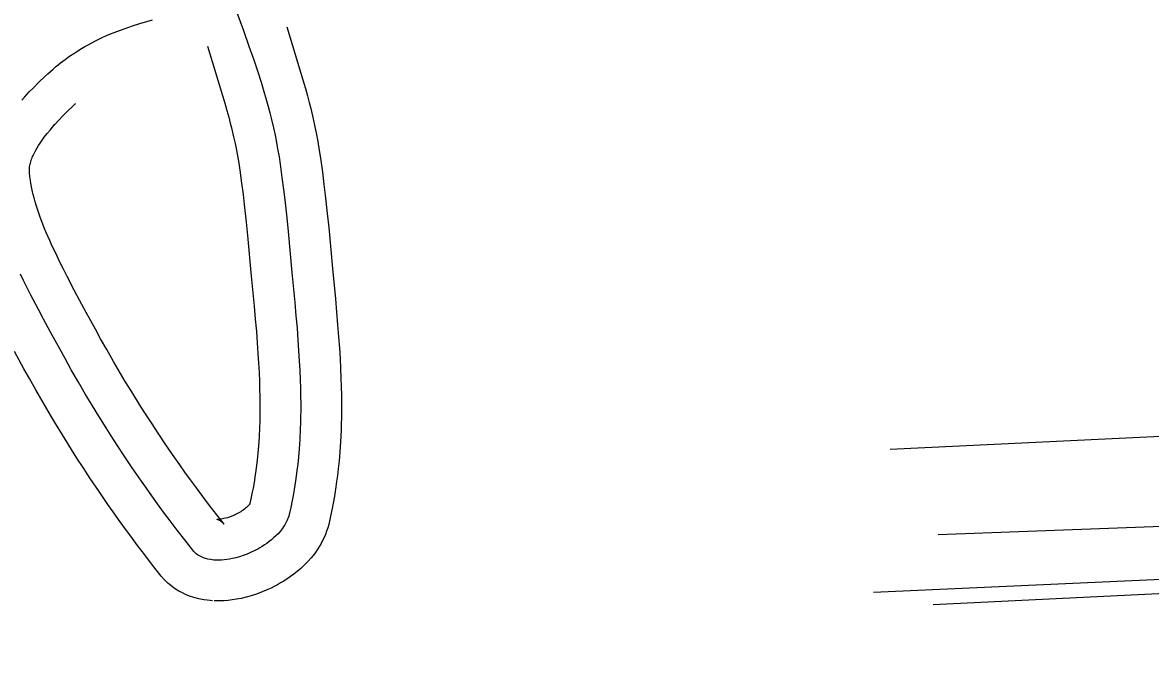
# Model space of a CAD drawing. Extents: x 3313442 to 3351311, y 721974 to 747360.
# Drawn here: x 3324939.9 to 3325354.8, y 731164.6 to 731395.7 of the extents above; entities that cross this region are included whole.
import ezdxf

# ---------------------------------------------------------------- set-up
doc = ezdxf.new("R2010")
doc.units = 0
doc.layers.add('V-RAIL-TRAK', color=7, linetype='Continuous')
doc.layers.add('V-ROAD-CNTR', color=7, linetype='Continuous')

msp = doc.modelspace()

# ---------------------------------------------------------------- linework, layer by layer
at = {"layer": 'V-RAIL-TRAK'}
for points in [[(3326246.26, 731239.76), (3326171.27, 731255.12), (3326137.81, 731261.42), (3326109.2, 731265.31), (3326078.56, 731271.21), (3326043.51, 731272.26), (3325780.13, 731261.78), (3325363.73, 731243.75), (3325259.02, 731238.84)], [(3325276.73, 731207.52), (3325685.5, 731222.69), (3326161.1, 731244.62), (3326186.87, 731244.74), (3326232.01, 731240.92), (3326246.26, 731239.76)], [(3326591.85, 731242.59), (3326578.75, 731242.01), (3326503.49, 731239.75), (3326378.65, 731234.34), (3326328.81, 731231.31), (3326170.87, 731221.71), (3325548.67, 731195.07), (3325274.84, 731181.73)]]:
    msp.add_lwpolyline(points, dxfattribs=at)
at = {"layer": 'V-ROAD-CNTR'}
for points in [[(3324940.61, 731368.27), (3324942.41, 731370.22), (3324943.8, 731371.67), (3324945.94, 731373.81), (3324948.13, 731375.92), (3324949.17, 731376.88), (3324950.17, 731377.79), (3324951.15, 731378.64), (3324952.09, 731379.44), (3324953.01, 731380.19), (3324953.9, 731380.9), (3324955.62, 731382.21), (3324957.24, 731383.38), (3324958.77, 731384.41), (3324960.2, 731385.34), (3324961.55, 731386.17), (3324962.83, 731386.92), (3324964.03, 731387.6), (3324965.16, 731388.21), (3324967.3, 731389.29), (3324969.19, 731390.19), (3324970.86, 731390.93), (3324972.33, 731391.55), (3324973.64, 731392.08), (3324975.94, 731392.96), (3324977.7, 731393.59), (3324980.37, 731394.49), (3324983.1, 731395.35), (3324987.78, 731396.76)], [(3325018.73, 731399.37), (3325021.15, 731392.84), (3325023.21, 731387.11), (3325024.96, 731382.09), (3325026.42, 731377.68), (3325027.66, 731373.82), (3325028.69, 731370.42), (3325029.55, 731367.44), (3325030.27, 731364.83), (3325030.87, 731362.54), (3325031.38, 731360.53), (3325032.21, 731357.01), (3325032.79, 731354.36), (3325033.2, 731352.36), (3325033.76, 731349.36), (3325034.26, 731346.35), (3325034.66, 731343.71), (3325035.36, 731338.75), (3325035.92, 731334.4), (3325036.37, 731330.6), (3325037.1, 731323.93), (3325037.61, 731318.92), (3325039.02, 731303.91), (3325040.05, 731292.83), (3325040.49, 731287.97), (3325040.88, 731283.4), (3325041.21, 731279.12), (3325041.49, 731275.11), (3325041.72, 731271.34), (3325041.9, 731267.81), (3325042.04, 731264.5), (3325042.14, 731261.39), (3325042.2, 731258.48), (3325042.23, 731255.75), (3325042.23, 731253.19), (3325042.2, 731250.79), (3325042.15, 731248.54), (3325042.08, 731246.43), (3325041.9, 731242.48), (3325041.67, 731239.02), (3325041.41, 731235.99), (3325041.14, 731233.35), (3325040.87, 731231.03), (3325040.61, 731229.01), (3325040.36, 731227.24), (3325039.87, 731224.14), (3325039.45, 731221.82), (3325039.12, 731220.08), (3325038.57, 731217.47), (3325037.97, 731214.87), (3325037.82, 731214.28), (3325037.63, 731213.71), (3325037.42, 731213.15), (3325037.18, 731212.6), (3325036.93, 731212.07), (3325036.65, 731211.55), (3325036.36, 731211.04), (3325036.05, 731210.55), (3325035.37, 731209.59), (3325034.65, 731208.69), (3325033.89, 731207.84), (3325033.1, 731207.04), (3325032.29, 731206.28), (3325031.46, 731205.57), (3325030.62, 731204.91), (3325029.78, 731204.29), (3325028.93, 731203.71), (3325028.09, 731203.17), (3325027.26, 731202.67), (3325026.44, 731202.2), (3325025.62, 731201.77), (3325024.83, 731201.37), (3325024.05, 731201.01), (3325022.51, 731200.35), (3325021.06, 731199.8), (3325019.68, 731199.36), (3325018.39, 731198.99), (3325017.19, 731198.7), (3325016.07, 731198.48), (3325015.02, 731198.32), (3325014.06, 731198.21), (3325013.16, 731198.13), (3325012.34, 731198.1), (3325011.57, 731198.1), (3325010.87, 731198.12)], [(3325037.16, 731394.12), (3325043.07, 731374.69), (3325043.98, 731371.52), (3325044.75, 731368.74), (3325045.4, 731366.29), (3325045.95, 731364.09), (3325046.84, 731360.33), (3325047.47, 731357.45), (3325047.92, 731355.24), (3325048.53, 731351.98), (3325049.07, 731348.72), (3325049.5, 731345.89), (3325050.23, 731340.75), (3325050.81, 731336.25), (3325051.28, 731332.3), (3325052.02, 731325.5), (3325052.54, 731320.38), (3325053.95, 731305.31), (3325054.99, 731294.2), (3325055.43, 731289.27), (3325055.83, 731284.62), (3325056.17, 731280.23), (3325056.46, 731276.09), (3325056.7, 731272.19), (3325056.89, 731268.51), (3325057.03, 731265.04), (3325057.13, 731261.78), (3325057.2, 731258.71), (3325057.23, 731255.82), (3325057.23, 731253.1), (3325057.2, 731250.54), (3325057.15, 731248.14), (3325057.07, 731245.84), (3325056.87, 731241.63), (3325056.63, 731237.89), (3325056.35, 731234.6), (3325056.06, 731231.73), (3325055.76, 731229.2), (3325055.47, 731226.98), (3325055.19, 731225), (3325054.66, 731221.65), (3325054.2, 731219.08), (3325053.82, 731217.13), (3325053.22, 731214.26), (3325052.53, 731211.25), (3325052.21, 731210.04), (3325051.79, 731208.75), (3325051.33, 731207.54), (3325050.84, 731206.39), (3325050.31, 731205.29), (3325049.76, 731204.25), (3325049.19, 731203.27), (3325048.53, 731202.23), (3325047.38, 731200.59), (3325046.12, 731199.01), (3325044.83, 731197.57), (3325043.55, 731196.27), (3325042.27, 731195.08), (3325040.98, 731193.98), (3325039.72, 731192.98), (3325038.47, 731192.06), (3325037.23, 731191.21), (3325036.01, 731190.43), (3325034.82, 731189.71), (3325033.65, 731189.05), (3325032.49, 731188.43), (3325031.37, 731187.87), (3325030.19, 731187.32), (3325028.1, 731186.43), (3325026.02, 731185.65), (3325024.05, 731185), (3325022.17, 731184.47), (3325020.38, 731184.05), (3325018.68, 731183.71), (3325017.07, 731183.46), (3325015.53, 731183.28), (3325014.07, 731183.16), (3325012.68, 731183.1), (3325011.37, 731183.1), (3325010.38, 731183.13)], [(3325007.96, 731387.07), (3325014.3, 731366.16), (3325015.11, 731363.36), (3325015.79, 731360.93), (3325016.35, 731358.8), (3325016.81, 731356.98), (3325017.58, 731353.69), (3325018.11, 731351.27), (3325018.47, 731349.49), (3325018.99, 731346.75), (3325019.45, 731343.99), (3325019.82, 731341.53), (3325020.5, 731336.75), (3325021.03, 731332.56), (3325021.47, 731328.9), (3325022.18, 731322.36), (3325022.68, 731317.47), (3325024.08, 731302.51), (3325025.12, 731291.46), (3325025.55, 731286.66), (3325025.93, 731282.19), (3325026.25, 731278.02), (3325026.52, 731274.13), (3325026.75, 731270.5), (3325026.92, 731267.11), (3325027.05, 731263.95), (3325027.14, 731261), (3325027.2, 731258.25), (3325027.23, 731255.68), (3325027.23, 731253.28), (3325027.2, 731251.04), (3325027.16, 731248.94), (3325027.09, 731247.02), (3325026.92, 731243.33), (3325026.71, 731240.15), (3325026.48, 731237.38), (3325026.23, 731234.97), (3325025.99, 731232.87), (3325025.75, 731231.04), (3325025.53, 731229.48), (3325025.07, 731226.64), (3325024.7, 731224.56), (3325024.41, 731223.04), (3325023.92, 731220.68), (3325023.41, 731218.49), (3325023.42, 731218.52), (3325023.47, 731218.66), (3325023.5, 731218.76), (3325023.53, 731218.82), (3325023.55, 731218.85), (3325023.54, 731218.85), (3325023.53, 731218.82), (3325023.56, 731218.87), (3325023.37, 731218.6), (3325023.19, 731218.37), (3325022.95, 731218.1), (3325022.65, 731217.8), (3325022.31, 731217.48), (3325021.93, 731217.16), (3325021.52, 731216.83), (3325021.08, 731216.51), (3325020.63, 731216.2), (3325020.17, 731215.91), (3325019.7, 731215.62), (3325019.23, 731215.36), (3325018.76, 731215.11), (3325018.29, 731214.87), (3325017.91, 731214.69), (3325016.93, 731214.28), (3325016.09, 731213.96), (3325015.32, 731213.71), (3325014.62, 731213.51), (3325014, 731213.36), (3325013.45, 731213.26), (3325012.98, 731213.18), (3325012.59, 731213.14), (3325012.26, 731213.11), (3325011.99, 731213.1), (3325011.78, 731213.1), (3325011.36, 731213.11)], [(3324939.62, 731367.15), (3324940.61, 731368.27)], [(3324951.64, 731358.11), (3324953.34, 731359.95), (3324954.52, 731361.18), (3324956.45, 731363.1), (3324958.43, 731365.02), (3324959.29, 731365.81), (3324959.49, 731365.99)], [(3325011.89, 731213.08), (3325011.52, 731213.11), (3325011.46, 731213.12), (3325011.56, 731213.1), (3325011.45, 731213.12), (3325011.58, 731213.09), (3325011.76, 731213.03), (3325011.97, 731212.94), (3325012.2, 731212.84), (3325012.58, 731212.63), (3325012.83, 731212.48), (3325013.18, 731212.21), (3325013.57, 731211.88), (3325013.89, 731211.57), (3325014.07, 731211.36), (3325011.39, 731214.76), (3325008.71, 731218.23), (3325006.21, 731221.54), (3325003.87, 731224.68), (3325001.68, 731227.67), (3324999.64, 731230.5), (3324997.73, 731233.19), (3324995.97, 731235.7), (3324992.65, 731240.53), (3324989.78, 731244.79), (3324987.3, 731248.55), (3324985.16, 731251.87), (3324983.31, 731254.77), (3324980.09, 731259.93), (3324977.73, 731263.8), (3324976, 731266.69), (3324973.42, 731271.09), (3324970.9, 731275.5), (3324968.65, 731279.5), (3324966.71, 731282.98), (3324963.36, 731289.11), (3324960.9, 731293.7), (3324959.08, 731297.15), (3324956.35, 731302.4), (3324955.01, 731305.03), (3324953.68, 731307.68), (3324952.6, 731309.85), (3324951.62, 731311.88), (3324950.73, 731313.78), (3324949.92, 731315.56), (3324949.19, 731317.23), (3324948.53, 731318.8), (3324947.93, 731320.26), (3324947.41, 731321.58), (3324946.43, 731324.16), (3324945.67, 731326.36), (3324945.06, 731328.25), (3324944.57, 731329.89), (3324944.17, 731331.31), (3324943.86, 731332.52), (3324943.62, 731333.52), (3324943.21, 731335.4), (3324942.97, 731336.72), (3324942.82, 731337.64), (3324942.61, 731339.11), (3324942.47, 731340.43), (3324942.44, 731340.96), (3324942.43, 731341.4), (3324942.45, 731341.83), (3324942.48, 731342.27), (3324942.54, 731342.72), (3324942.62, 731343.17), (3324942.71, 731343.63), (3324942.83, 731344.09), (3324942.96, 731344.56), (3324943.1, 731345.02), (3324943.27, 731345.49), (3324943.45, 731345.97), (3324943.64, 731346.44), (3324943.81, 731346.83), (3324944.3, 731347.86), (3324944.78, 731348.78), (3324945.29, 731349.67), (3324945.81, 731350.54), (3324946.35, 731351.37), (3324946.89, 731352.16), (3324947.43, 731352.92), (3324947.92, 731353.59), (3324949.02, 731355.01), (3324950.02, 731356.23), (3324950.94, 731357.31), (3324951.85, 731358.34)], [(3325010.87, 731198.12), (3325010.23, 731198.16), (3325009.63, 731198.23), (3325009.08, 731198.3), (3325008.08, 731198.5), (3325007.25, 731198.72), (3325006.54, 731198.96), (3325005.95, 731199.2), (3325005.45, 731199.44), (3325005.02, 731199.66), (3325004.32, 731200.11), (3325003.83, 731200.48), (3325003.47, 731200.78), (3325002.97, 731201.26), (3325002.51, 731201.79), (3324999.56, 731205.54), (3324996.8, 731209.12), (3324994.21, 731212.53), (3324991.8, 731215.77), (3324989.55, 731218.85), (3324987.44, 731221.77), (3324985.48, 731224.54), (3324983.65, 731227.15), (3324980.24, 731232.1), (3324977.3, 731236.48), (3324974.75, 731240.35), (3324972.54, 731243.76), (3324970.62, 731246.77), (3324967.33, 731252.05), (3324964.89, 731256.04), (3324963.1, 731259.05), (3324960.45, 731263.56), (3324957.85, 731268.1), (3324955.55, 731272.18), (3324953.58, 731275.74), (3324950.17, 731281.97), (3324947.66, 731286.66), (3324945.79, 731290.19), (3324943.02, 731295.54), (3324941.64, 731298.24), (3324940.26, 731300.97), (3324939.12, 731303.27)], [(3325009.85, 731183.15), (3325008.93, 731183.22), (3325007.8, 731183.34), (3325006.6, 731183.5), (3325004.72, 731183.87), (3325002.91, 731184.35), (3325001.32, 731184.89), (3324999.92, 731185.46), (3324998.7, 731186.04), (3324997.47, 731186.69), (3324995.82, 731187.73), (3324994.48, 731188.74), (3324993.38, 731189.67), (3324992.06, 731190.96), (3324990.95, 731192.23), (3324987.73, 731196.32), (3324984.88, 731200.01), (3324982.22, 731203.53), (3324979.73, 731206.87), (3324977.41, 731210.04), (3324975.25, 731213.04), (3324973.23, 731215.89), (3324971.33, 731218.59), (3324967.84, 731223.66), (3324964.81, 731228.17), (3324962.19, 731232.15), (3324959.92, 731235.66), (3324957.94, 731238.77), (3324954.56, 731244.18), (3324952.06, 731248.29), (3324950.19, 731251.4), (3324947.47, 731256.04), (3324944.8, 731260.69), (3324942.46, 731264.86), (3324940.44, 731268.5), (3324936.98, 731274.83)], [(3327966.88, 730568.94), (3327966.14, 730658.6), (3327965.59, 730721.78), (3327964.02, 730768.58), (3327954.12, 730817.23), (3327941.21, 730858.47), (3327921.42, 730903.97), (3327899, 730944.18), (3327877.32, 730981.97), (3327850.33, 731029.03), (3327820.15, 731071.74), (3327780.04, 731116.33), (3327737.39, 731155.99), (3327695.38, 731180.22), (3327630.59, 731210.03), (3327572.64, 731236.17), (3327519.35, 731253.62), (3327432.74, 731265.85), (3327371.72, 731274.76), (3327277.14, 731269.48), (3326397.84, 731241.79), (3325920.63, 731207.52), (3325766.37, 731209.38), (3325252.97, 731186.24)]]:
    msp.add_lwpolyline(points, dxfattribs=at)

doc.saveas('drawing.dxf')
